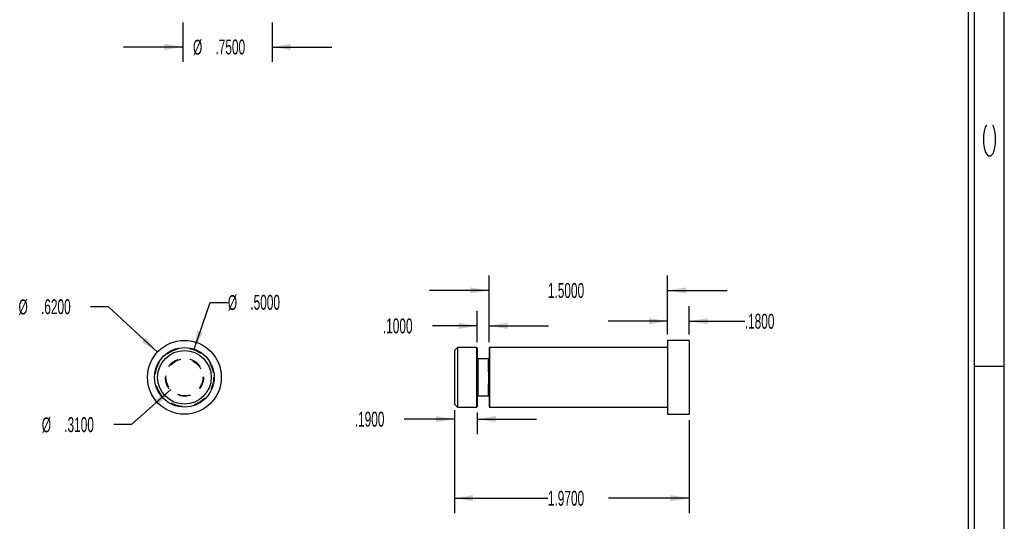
# Model space of a CAD drawing. Header units: inches. Extents: x 220 to 877, y 4 to 174.
# Tile 390 of 656: x 476.13 to 484.4, y 69 to 73.21. Entities that reach past the tile are written whole.
import ezdxf

# ---------------------------------------------------------------- set-up
doc = ezdxf.new("R2010")
doc.units = ezdxf.units.IN
doc.header["$LTSCALE"] = 0.5
doc.header["$MEASUREMENT"] = 0
doc.linetypes.add('HIDDEN', pattern=[0.225, 0.15, -0.075])
for name, color, linetype in [('SID-M-D', 42, 'Continuous'), ('SID-M-H', 4, 'HIDDEN'), ('SID-M-S', 105, 'Continuous')]:
    doc.layers.add(name, color=color, linetype=linetype)
doc.styles.add('R', font='ROMAND.SHX')
doc.styles.add('SLDTEXTSTYLE0', font='TXT', dxfattribs={"width": 0.595745})

# ---------------------------------------------------------------- blocks, each defined once
blk = doc.blocks.new('*U9')
at = {"layer": 'SID-M-S'}
for p, q in [((0.25, 0), (0.25, 22)), ((0.3, 0), (0.3, 22)), ((0.55, 0), (0.55, 22)), ((0.3, 7), (0.55, 7))]:
    blk.add_line(p, q, dxfattribs=at)
at = {"layer": 'SID-M-D', "style": 'R', "width": 4}
blk.add_text('C', height=0.1, rotation=90, dxfattribs=at).set_placement((0.4762, 8.7151))

msp = doc.modelspace()

# ---------------------------------------------------------------- linework, layer by layer
at = {"layer": 'SID-M-D'}
for p, q in [((477.50272, 73.18626), (477.50272, 72.85681)), ((478.25272, 73.18626), (478.25272, 72.85681)), ((477.50272, 72.98181), (477.00272, 72.98181)), ((478.25272, 72.98181), (478.75272, 72.98181)), ((480.07411, 70.50222), (480.07411, 71.06199)), ((481.57411, 70.56722), (481.57411, 71.06199)), ((480.07411, 70.93699), (479.57411, 70.93699)), ((481.57411, 70.93699), (482.07411, 70.93699)), ((476.87685, 70.79996), (476.72685, 70.79996)), ((477.2885, 70.41806), (476.87685, 70.79996)), ((477.59651, 70.44382), (477.73071, 70.83704)), ((477.73071, 70.83704), (477.88071, 70.83704)), ((481.75411, 70.56722), (481.75411, 70.80362)), ((479.97411, 70.50222), (479.97411, 70.76461)), ((479.97411, 70.63961), (479.59822, 70.63961)), ((480.07411, 70.63961), (480.57411, 70.63961)), ((481.57411, 70.67862), (481.07411, 70.67862)), ((481.75411, 70.67862), (482.22193, 70.67862)), ((477.40032, 70.10379), (477.07199, 69.80962)), ((479.78411, 69.93222), (479.78411, 69.06681)), ((479.97411, 69.91222), (479.97411, 69.73105)), ((477.07199, 69.80962), (476.92199, 69.80962)), ((479.78411, 69.85605), (479.362, 69.85605)), ((479.97411, 69.85605), (480.47411, 69.85605)), ((481.75411, 69.84722), (481.75411, 69.06681)), ((479.78411, 69.19181), (480.5684, 69.19181)), ((481.75411, 69.19181), (481.07638, 69.19181))]:
    msp.add_line(p, q, dxfattribs=at)
for points in [[(477.50272, 72.98181), (477.34672, 73.00781), (477.34672, 72.95581)], [(478.25272, 72.98181), (478.40872, 72.95581), (478.40872, 73.00781)], [(480.07411, 70.93699), (479.91811, 70.96299), (479.91811, 70.91099)], [(481.57411, 70.93699), (481.73011, 70.91099), (481.73011, 70.96299)], [(481.57411, 70.67862), (481.41811, 70.70462), (481.41811, 70.65262)], [(481.75411, 70.67862), (481.91011, 70.65262), (481.91011, 70.70462)], [(479.97411, 70.63961), (479.81811, 70.66561), (479.81811, 70.61361)], [(480.07411, 70.63961), (480.23011, 70.61361), (480.23011, 70.66561)], [(477.2885, 70.41806), (477.19182, 70.54321), (477.15646, 70.50509)], [(477.59651, 70.44382), (477.6715, 70.58306), (477.62229, 70.59986)], [(477.40032, 70.10379), (477.26678, 70.01906), (477.30148, 69.98033)], [(479.78411, 69.85605), (479.62811, 69.88205), (479.62811, 69.83005)], [(479.97411, 69.85605), (480.13011, 69.83005), (480.13011, 69.88205)], [(479.78411, 69.19181), (479.94011, 69.16581), (479.94011, 69.21781)], [(481.75411, 69.19181), (481.59811, 69.21781), (481.59811, 69.16581)]]:
    msp.add_solid(points, dxfattribs=at)
at = {"layer": 'SID-M-H'}
for p, q in [((479.97911, 70.05222), (479.97911, 70.36222)), ((480.06911, 70.05222), (480.06911, 70.36222))]:
    msp.add_line(p, q, dxfattribs=at)
for radius in [0.245, 0.16, 0.155]:
    msp.add_circle((477.51577, 70.20722), radius, dxfattribs=at)
at = {"layer": 'SID-M-S'}
for p, q in [((479.80911, 70.45722), (479.78411, 70.43222)), ((479.96911, 70.45722), (479.80911, 70.45722)), ((479.80911, 70.45722), (479.80911, 69.95722)), ((479.97411, 70.45222), (479.96911, 70.45722)), ((479.96911, 70.45722), (479.96911, 69.95722)), ((480.07911, 70.45722), (480.07411, 70.45222)), ((481.57411, 70.45722), (480.07911, 70.45722)), ((480.07911, 70.45722), (480.07911, 69.95722)), ((481.75411, 70.51722), (481.57411, 70.51722)), ((481.57411, 70.51722), (481.57411, 69.89722)), ((481.75411, 70.51722), (481.75411, 69.89722)), ((479.78411, 70.43222), (479.78411, 69.98222)), ((479.97411, 70.45222), (479.97411, 69.96222)), ((480.07411, 70.45222), (480.07411, 69.96222)), ((480.06911, 70.36222), (479.97911, 70.36222)), ((479.97911, 70.36222), (479.97911, 70.05222)), ((480.06911, 70.36222), (480.06911, 70.05222)), ((479.97911, 70.05222), (480.06911, 70.05222)), ((479.78411, 69.98222), (479.80911, 69.95722)), ((479.96911, 69.95722), (479.97411, 69.96222)), ((480.07411, 69.96222), (480.07911, 69.95722)), ((479.80911, 69.95722), (479.96911, 69.95722)), ((480.07911, 69.95722), (481.57411, 69.95722)), ((481.57411, 69.89722), (481.75411, 69.89722))]:
    msp.add_line(p, q, dxfattribs=at)
for radius in [0.31, 0.25, 0.225]:
    msp.add_circle((477.51577, 70.20722), radius, dxfattribs=at)
for centre, start, end in [((479.97911, 70.36722), 180, 270), ((480.06911, 70.36722), 270, 0), ((479.97911, 70.04722), 90, 180), ((480.06911, 70.04722), 0, 90)]:
    msp.add_arc(centre, 0.005, start, end, dxfattribs=at)

# ---------------------------------------------------------------- block references
at = {"layer": 'SID-M-D'}
msp.add_blockref('*U9', (483.85171, 63.30167), dxfattribs=at)

# ---------------------------------------------------------------- texts
at = {"layer": 'SID-M-D', "char_height": 0.125, "attachment_point": 1, "style": 'SLDTEXTSTYLE0'}
for s, insert in [('%%c', (477.58784, 73.04277)), ('.7500', (477.77635, 73.04468)), ('1.5000', (480.5684, 70.99891)), ('%%c', (477.88071, 70.898)), ('.5000', (478.06922, 70.8999)), ('%%c', (476.12271, 70.86092)), ('.6200', (476.31122, 70.86283)), ('.1800', (482.22193, 70.74054)), ('.1000', (479.18259, 70.70153)), ('.1900', (478.94637, 69.91796)), ('%%c', (476.31785, 69.87058)), ('.3100', (476.50637, 69.87249)), ('1.9700', (480.5684, 69.25372))]:
    msp.add_mtext(s, dxfattribs=dict(at, insert=insert))

doc.saveas('drawing.dxf')
